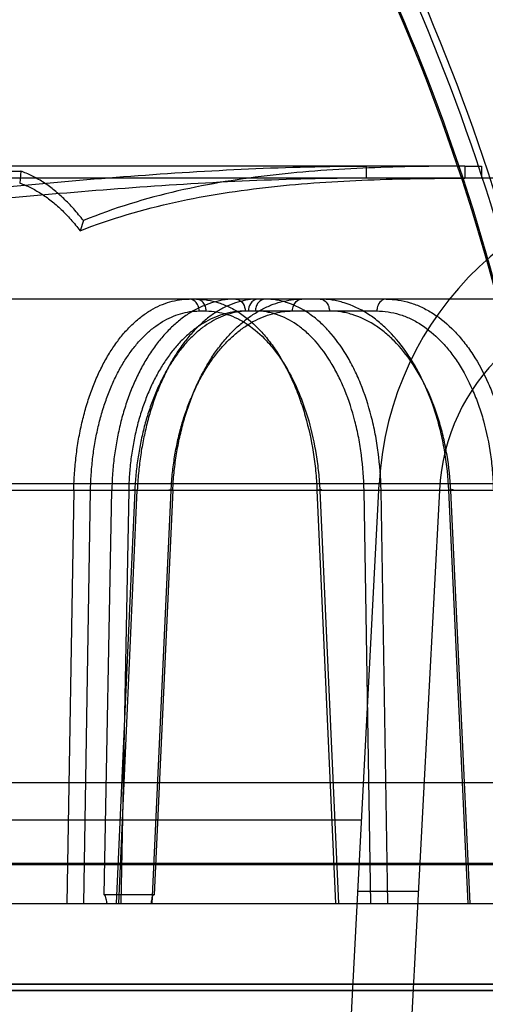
# Model space of a CAD drawing. Header units: millimetres. Extents: x 0 to 297, y 0 to 210.
# Tile 404 of 499: x 240.6872 to 240.7682, y 159.979 to 160.15. Entities that reach past the tile are written whole.
import ezdxf

# ---------------------------------------------------------------- set-up
doc = ezdxf.new("R2010")
doc.units = ezdxf.units.MM
doc.header["$LTSCALE"] = 16.335
doc.layers.get('0').update_dxf_attribs({"linetype": 'CONTINUOUS'})
for name, color, linetype in [('AXES_REF', 7, 'CONTINUOUS'), ('INTFCLR_1', 7, 'CONTINUOUS'), ('INTFCLR_144815', 7, 'CONTINUOUS'), ('INTFCLR_72935', 7, 'CONTINUOUS')]:
    doc.layers.add(name, color=color, linetype=linetype)

msp = doc.modelspace()

# ---------------------------------------------------------------- linework, layer by layer
at = {"color": 7, "linetype": 'Continuous'}
for radius in [6.787079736, 6.7865, 6.743039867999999]:
    msp.add_circle((241.4889109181, 154.7114647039), radius, dxfattribs=at)
for radius, start, end in [(6.72, 278.2771290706, 261.7228709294), (6.874, 113.0826918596, 346.8308908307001)]:
    msp.add_arc((241.4889109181, 154.7114647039), radius, start, end, dxfattribs=at)
at = {"layer": 'AXES_REF', "color": 9, "linetype": 'Continuous'}
msp.add_arc((241.4889109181, 154.7114647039), 6.191158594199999, 94.4118118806, 85.5881881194, dxfattribs=at)
at = {"layer": 'INTFCLR_1', "color": 6, "linetype": 'Continuous'}
for p, q in [((240.8261591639, 159.98247797), (240.023271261, 159.98247797)), ((240.8471314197, 159.9813507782), (240.0022990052, 159.9813507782))]:
    msp.add_line(p, q, dxfattribs=at)
for radius, start, end in [(0.4221840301, 16.9630954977, 50.6004938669), (0.423418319, 16.9630954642, 50.66033312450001), (0.4075716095, 16.9630954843, 44.741095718), (0.4081840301, 16.9630953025, 44.8084638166), (0.4195535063, 10.8985890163, 42.7086480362), (0.3760159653, 13.9313766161, 41.16544924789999), (0.376628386, 13.9313763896, 41.16544924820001), (0.3607816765, 13.9313763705, 41.1654492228), (0.3620159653, 13.9313761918, 41.1654492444)]:
    msp.add_arc((240.4247152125, 160.0104647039), radius, start, end, dxfattribs=at)
at = {"layer": 'INTFCLR_1', "color": 9, "linetype": 'Continuous'}
for centre, radius, start, end in [((240.4247152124, 160.0104647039), 0.4230504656, 4.2349584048, 43.61014177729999), ((240.4247152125, 160.0104647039), 0.3848577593, 13.9313763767, 41.1654492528), ((240.4247152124, 160.0104647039), 0.3813582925, 13.931376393, 41.1654492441), ((240.4247152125, 160.0104647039), 0.3784849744, 13.9313763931, 41.1654492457), ((240.4247152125, 160.0104647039), 0.3781109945, 13.9313770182, 41.165449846), ((240.4247152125, 160.0104647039), 0.3573323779, 13.9313770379, 41.16544983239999), ((240.4247152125, 160.0104647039), 0.3575673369, 13.9313763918, 41.1654492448)]:
    msp.add_arc(centre, radius, start, end, dxfattribs=at)
at = {"layer": 'INTFCLR_144815', "color": 9, "linetype": 'Continuous'}
for p, q in [((240.7645749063, 160.124564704), (240.4247152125, 160.1245647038)), ((240.7475162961, 160.1224647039), (240.7475162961, 160.1245647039)), ((240.7645749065, 160.1245647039), (240.7645749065, 160.1224647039)), ((240.9008421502, 160.1224647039), (240.678370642, 160.122464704)), ((240.8751679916, 160.1014647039), (240.0486734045, 160.1014647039)), ((240.7184031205, 160.099401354), (240.7196240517, 160.099401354)), ((240.7264106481, 160.099401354), (240.7492965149, 160.099401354)), ((240.9525085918, 160.0693955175), (239.96197662, 160.0693955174)), ((240.022855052, 160.0682964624), (240.9060489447, 160.0682964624)), ((240.6966277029, 160.068296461), (240.6954344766, 159.9964647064)), ((240.6983467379, 159.9964647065), (240.6995343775, 160.0682232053)), ((240.7018744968, 159.9979918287), (240.7032334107, 160.0682964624)), ((240.7072241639, 160.0682232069), (240.7040098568, 159.9964647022)), ((240.7044524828, 159.996464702), (240.707665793, 160.0682964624)), ((240.7061601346, 160.0682232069), (240.7047775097, 159.9964647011)), ((240.7102175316, 159.9964647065), (240.7135469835, 160.0682232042)), ((240.7138344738, 160.0682964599), (240.7105766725, 159.9979918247)), ((240.7388945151, 160.0682964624), (240.7421342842, 159.9964647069)), ((240.7393820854, 160.0682232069), (240.7426144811, 159.9964647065)), ((240.7470718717, 160.0682232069), (240.7500245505, 160.0682964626)), ((240.7482776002, 159.9964647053), (240.7470718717, 160.068223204)), ((240.7512274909, 159.9964647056), (240.7500245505, 160.0682964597)), ((240.7651804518, 159.9964647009), (240.7618227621, 160.068296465)), ((240.7655079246, 159.9964647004), (240.7621575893, 160.0682232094)), ((240.7466515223, 160.0109532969), (240.1027789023, 160.0109532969)), ((241.0147345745, 160.0034036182), (240.6630775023, 160.003403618)), ((241.0357329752, 160.003220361), (240.6715488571, 160.0032203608)), ((239.8751081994, 159.9964647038), (241.007734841, 159.996464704))]:
    msp.add_line(p, q, dxfattribs=at)
at = {"layer": 'INTFCLR_144815', "color": 6, "linetype": 'Continuous'}
for p, q in [((240.7645749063, 160.124564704), (240.7674837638, 160.1245647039)), ((240.7674837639, 160.1245647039), (240.7674837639, 160.1224647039)), ((240.4247152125, 160.1236965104), (240.6873960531, 160.1236965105)), ((240.6873960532, 160.1236965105), (240.6872152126, 160.1216278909)), ((240.6982898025, 160.115093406), (240.6977152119, 160.1133357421)), ((240.6966277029, 160.0682964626), (240.6995343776, 160.0682232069)), ((240.7061601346, 160.0682232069), (240.7032334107, 160.0682964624)), ((240.713834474, 160.0682964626), (240.713115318, 160.0682816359)), ((240.7257152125, 159.6114647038), (240.7497143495, 160.0693955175)), ((240.7601711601, 160.0682964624), (240.736215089, 159.6111873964)), ((240.8198920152, 160.0174647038), (240.0806815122, 160.0174647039)), ((240.7105767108, 159.9979918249), (240.7018745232, 159.9979918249)), ((240.746003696, 159.998592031), (240.7565181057, 159.998592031))]:
    msp.add_line(p, q, dxfattribs=at)
for centre, radius, start, end in [((240.8056376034, 160.0664647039), 0.05599999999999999, 89.99999998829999, 176.9999999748), ((240.7951231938, 160.0664647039), 0.035, 90.0000000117, 176.9999999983)]:
    msp.add_arc(centre, radius, start, end, dxfattribs=at)
for points, knots in [([(240.6657716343, 160.1191255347), (240.6725570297, 160.1197943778), (240.686135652, 160.1211364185), (240.7065346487, 160.1229149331), (240.7269983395, 160.1242122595), (240.7406704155, 160.1245645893), (240.7475162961, 160.1245647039)], [0, 0, 0, 0, 0.2495910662, 0.4994364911, 0.7495091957, 1, 1, 1, 1]), ([(240.7645749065, 160.1245647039), (240.7590173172, 160.1245579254), (240.7478921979, 160.1244127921), (240.7312146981, 160.1232603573), (240.7144875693, 160.1206024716), (240.703626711, 160.1172942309), (240.6982898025, 160.115093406)], [0, 0, 0, 0, 0.2476832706, 0.4951751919, 0.7442422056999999, 1, 1, 1, 1]), ([(240.6982898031, 160.1150934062), (240.6977537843, 160.1157943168), (240.6966624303, 160.117124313), (240.6949167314, 160.1189378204), (240.6931136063, 160.1205109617), (240.6912603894, 160.1218387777), (240.6893637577, 160.1229141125), (240.6880529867, 160.1234667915), (240.6873960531, 160.1236965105)], [0, 0, 0, 0, 0.1881234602, 0.3664007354, 0.5360715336, 0.6975879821, 0.8516252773, 1, 1, 1, 1]), ([(240.7475162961, 160.1224647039), (240.7407252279, 160.1224644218), (240.7271509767, 160.1221243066), (240.7068154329, 160.120873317), (240.6865092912, 160.1191589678), (240.6729808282, 160.1178662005), (240.6662152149, 160.1172221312)], [0, 0, 0, 0, 0.2498861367, 0.499769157, 0.7498206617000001, 1, 1, 1, 1]), ([(240.6872152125, 160.1216278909), (240.68784906, 160.1214062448), (240.6891134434, 160.120873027), (240.690942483, 160.1198356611), (240.6927289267, 160.1185552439), (240.694466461, 160.1170388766), (240.6961479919, 160.1152916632), (240.6971990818, 160.1140106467), (240.6977152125, 160.1133357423)], [0, 0, 0, 0, 0.1485290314, 0.3026555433, 0.4642103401, 0.6338679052, 0.8120636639, 1, 1, 1, 1]), ([(240.6977152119, 160.1133357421), (240.7031115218, 160.1154596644), (240.7140805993, 160.1186511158), (240.7309409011, 160.121207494), (240.7477562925, 160.1223180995), (240.7589724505, 160.1224582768), (240.7645749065, 160.1224647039)], [0, 0, 0, 0, 0.2551578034, 0.5043551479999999, 0.7521427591, 1, 1, 1, 1]), ([(240.6966276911, 160.0682964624), (240.6966449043, 160.0692855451), (240.6967288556, 160.0712631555), (240.6970044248, 160.0742107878), (240.6974299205, 160.0771164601), (240.6979999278, 160.0799366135), (240.6987061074, 160.0826396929), (240.6995394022, 160.0852075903), (240.7004966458, 160.0876375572), (240.7015736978, 160.0899187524), (240.7027597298, 160.0920282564), (240.7040441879, 160.0939501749), (240.705417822, 160.0956744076), (240.7068759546, 160.0971953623), (240.708407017, 160.0984996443), (240.7099960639, 160.0995752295), (240.7116257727, 160.1004141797), (240.7132891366, 160.1010166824), (240.7149845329, 160.1013825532), (240.716131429, 160.1014647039), (240.7167044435, 160.1014647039)], [0, 0, 0, 0, 0.0700699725, 0.1401357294, 0.2096107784, 0.2779828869, 0.3438305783, 0.4073959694, 0.4690980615, 0.5287008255, 0.5859448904, 0.6403606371, 0.6922650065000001, 0.7418979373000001, 0.7893762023, 0.8344645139, 0.8775150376, 0.9188803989, 0.9594118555, 1, 1, 1, 1]), ([(240.7247788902, 160.1014647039), (240.7241550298, 160.1014647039), (240.7228947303, 160.101379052), (240.7210196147, 160.1009923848), (240.7191676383, 160.1003464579), (240.7173677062, 160.0994504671), (240.7156391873, 160.0983190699), (240.7139912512, 160.0969654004), (240.7124269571, 160.0953951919), (240.7109547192, 160.0936172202), (240.7095900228, 160.0916517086), (240.7083417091, 160.0895155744), (240.7072154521, 160.0872230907), (240.7062151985, 160.0847832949), (240.705350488, 160.082219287), (240.7046286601, 160.0795575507), (240.704054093, 160.0768268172), (240.7036254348, 160.0740371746), (240.7033420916, 160.0711889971), (240.7032529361, 160.0692673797), (240.7032334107, 160.0682964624)], [0, 0, 0, 0, 0.0431874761, 0.08713207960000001, 0.1321593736, 0.1785828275, 0.2259719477, 0.2748702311, 0.3259539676, 0.3791729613, 0.4344645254, 0.4914176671, 0.5502883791, 0.6111389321, 0.6738277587, 0.7374862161, 0.8019459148, 0.8669041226, 0.9327735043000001, 1, 1, 1, 1]), ([(240.7286721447, 160.1014647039), (240.7280866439, 160.1014647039), (240.7269003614, 160.1013783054), (240.7251339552, 160.1009904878), (240.7233842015, 160.1003436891), (240.7216776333, 160.0994472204), (240.7200317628, 160.0983157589), (240.7184552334, 160.0969619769), (240.7169516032, 160.0953917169), (240.7155290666, 160.0936138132), (240.7142023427, 160.0916482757), (240.7129799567, 160.0895121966), (240.7118679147, 160.0872196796), (240.710870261, 160.0847797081), (240.709996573, 160.0822155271), (240.7092540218, 160.0795539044), (240.7086474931, 160.0768242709), (240.7081764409, 160.0740364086), (240.707840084, 160.0711898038), (240.7077084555, 160.069268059), (240.707665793, 160.0682964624)], [0, 0, 0, 0, 0.0411067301, 0.0831661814, 0.1265690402, 0.1716805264, 0.2181575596, 0.2664977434, 0.3173216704, 0.3705744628, 0.4261667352, 0.4836460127, 0.5432196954, 0.604927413, 0.6686008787, 0.7333013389, 0.7988331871, 0.864827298, 0.9317205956, 1, 1, 1, 1]), ([(240.7138344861, 160.0682964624), (240.7138796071, 160.0692865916), (240.7140228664, 160.0712663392), (240.7143977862, 160.0742141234), (240.7149327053, 160.0771190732), (240.7156207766, 160.0799385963), (240.7164516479, 160.0826420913), (240.7174158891, 160.0852120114), (240.7185101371, 160.0876442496), (240.7197293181, 160.0899270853), (240.7210605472, 160.0920371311), (240.7224918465, 160.0939590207), (240.7240134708, 160.095682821), (240.7256202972, 160.0972029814), (240.7272991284, 160.0985059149), (240.7290330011, 160.0995797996), (240.7308026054, 160.1004167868), (240.7326008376, 160.1010174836), (240.7344268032, 160.1013824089), (240.7356592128, 160.1014647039), (240.7362751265, 160.1014647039)], [0, 0, 0, 0, 0.0680187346, 0.1361392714, 0.2038252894, 0.2706156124, 0.3351967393, 0.397803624, 0.4588624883, 0.5180930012, 0.5752619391, 0.6299159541, 0.6823660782, 0.7328580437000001, 0.7814916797, 0.8279517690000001, 0.8725425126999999, 0.9155298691, 0.9577325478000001, 1, 1, 1, 1]), ([(240.7072241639, 160.0682232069), (240.7070975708, 160.0682344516), (240.7064548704, 160.0683453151), (240.7073934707, 160.0683021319), (240.707665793, 160.0682964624)], [0, 0, 0, 0, 0.3181480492, 1, 1, 1, 1]), ([(240.7024280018, 159.9964647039), (240.70237881, 159.9967254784), (240.7022401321, 159.9971605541), (240.7021549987, 159.9979918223), (240.7018745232, 159.9979918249)], [0, 0, 0, 0, 0.4861666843, 1, 1, 1, 1]), ([(240.7100669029, 159.9964647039), (240.710111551, 159.9967377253), (240.7102363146, 159.9971659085), (240.7103119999, 159.9979917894), (240.7105767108, 159.9979918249)], [0, 0, 0, 0, 0.5110251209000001, 1, 1, 1, 1])]:
    msp.add_open_spline(points, degree=3, knots=knots, dxfattribs=at)
at = {"layer": 'INTFCLR_144815', "color": 9, "linetype": 'Continuous'}
for points, knots in [([(240.7184031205, 160.099401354), (240.7183986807, 160.0997157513), (240.7182766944, 160.1003292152), (240.7177370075, 160.1011664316), (240.7170681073, 160.1014647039), (240.7167044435, 160.1014647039)], [0, 0, 0, 0, 0.3233716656, 0.6259929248, 1, 1, 1, 1]), ([(240.7179253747, 160.1014647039), (240.7192357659, 160.1014647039), (240.7212454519, 160.1011275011), (240.7234224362, 160.1002278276), (240.7246603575, 160.0995608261), (240.7265742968, 160.0983577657), (240.7286499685, 160.0965222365), (240.7304581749, 160.0943643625), (240.7314706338, 160.0929727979), (240.732993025, 160.0906728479), (240.7342942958, 160.0881582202), (240.7353950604, 160.085499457), (240.7361076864, 160.0835955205), (240.7372201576, 160.0801000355), (240.7380101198, 160.0764646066), (240.73847201, 160.0732655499), (240.7387254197, 160.0710665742), (240.7388453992, 160.0694064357), (240.7388945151, 160.0682964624)], [0, 0, 0, 0, 0.0921205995, 0.1402279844, 0.1652391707, 0.1908878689, 0.29907158, 0.3579245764, 0.3886717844, 0.4199967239, 0.5517927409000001, 0.5866770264, 0.6223092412, 0.6946708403, 0.8444081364, 0.8830678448, 0.9218924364, 1, 1, 1, 1]), ([(240.7196240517, 160.099401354), (240.7196204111, 160.0996591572), (240.719531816, 160.1001846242), (240.719088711, 160.1010569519), (240.718370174, 160.1014647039), (240.7179253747, 160.1014647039)], [0, 0, 0, 0, 0.2664463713, 0.5403341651, 1, 1, 1, 1]), ([(240.7247788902, 160.1014647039), (240.7250299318, 160.1014647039), (240.7255666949, 160.1012927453), (240.7262245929, 160.1005543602), (240.7264048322, 160.099830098), (240.7264106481, 160.099401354)], [0, 0, 0, 0, 0.2620893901, 0.5523468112, 1, 1, 1, 1]), ([(240.7286721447, 160.1014647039), (240.7284116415, 160.1014647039), (240.7278592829, 160.1012967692), (240.7271713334, 160.1005631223), (240.7269795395, 160.099831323), (240.7269734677, 160.099401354)], [0, 0, 0, 0, 0.2674609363, 0.5585029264, 1, 1, 1, 1]), ([(240.7298930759, 160.1014647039), (240.7294482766, 160.1014647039), (240.7287297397, 160.1010569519), (240.7282866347, 160.1001846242), (240.7281980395, 160.0996591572), (240.7281943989, 160.099401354)], [0, 0, 0, 0, 0.459665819, 0.7335536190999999, 1, 1, 1, 1]), ([(240.7500245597, 160.0682964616), (240.7499859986, 160.0704864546), (240.749748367, 160.0737489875), (240.7491439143, 160.0774954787), (240.7487096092, 160.0795798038), (240.7479920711, 160.0825567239), (240.7469145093, 160.0858845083), (240.7455090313, 160.0890092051), (240.744641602, 160.0906661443), (240.7433399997, 160.0929211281), (240.7418410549, 160.0949948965), (240.7401323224, 160.0967891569), (240.7390141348, 160.0978389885), (240.7370341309, 160.0994004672), (240.7348085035, 160.1005498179), (240.7328360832, 160.1011179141), (240.7315390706, 160.1013837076), (240.7305492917, 160.1014647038), (240.7298930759, 160.1014647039)], [0, 0, 0, 0, 0.1551001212, 0.2309788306, 0.2686075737, 0.3058323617, 0.447819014, 0.5153601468, 0.5482489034, 0.5802044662, 0.6997574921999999, 0.7279961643, 0.7556042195, 0.8082937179, 0.906320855, 0.9300781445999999, 0.9535325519, 1, 1, 1, 1]), ([(240.7346433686, 160.099401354), (240.7346476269, 160.0997152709), (240.7347638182, 160.1003241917), (240.7352742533, 160.1011579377), (240.7359237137, 160.1014647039), (240.7362751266, 160.1014647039)], [0, 0, 0, 0, 0.3284164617, 0.6323895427, 1, 1, 1, 1]), ([(240.7618227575, 160.0682964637), (240.7617219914, 160.0704908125), (240.7613783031, 160.0737587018), (240.7606320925, 160.0774984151), (240.760112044, 160.0795812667), (240.759262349, 160.0825668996), (240.7580161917, 160.0858995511), (240.7564351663, 160.0890133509), (240.7554649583, 160.0906680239), (240.7540066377, 160.0929334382), (240.752346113, 160.0950061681), (240.7504818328, 160.096790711), (240.7492567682, 160.0978421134), (240.7470892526, 160.0994091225), (240.744688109, 160.100551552), (240.7425720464, 160.1011179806), (240.7411802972, 160.1013835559), (240.7401213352, 160.1014647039), (240.7394192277, 160.1014647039)], [0, 0, 0, 0, 0.150927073, 0.2250456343, 0.2618864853, 0.2983944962, 0.4383280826, 0.5053588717, 0.53813187, 0.5700682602, 0.6904940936, 0.7191856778, 0.7473372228, 0.8013450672, 0.9027166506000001, 0.927389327, 0.9517599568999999, 1, 1, 1, 1]), ([(240.7394192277, 160.1014647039), (240.7397345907, 160.1014647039), (240.7404405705, 160.1011700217), (240.7409474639, 160.1002985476), (240.7410474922, 160.0996588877), (240.7410509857, 160.099401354)], [0, 0, 0, 0, 0.3298815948, 0.7305852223, 1, 1, 1, 1]), ([(240.7509282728, 160.1014647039), (240.75061291, 160.1014647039), (240.7499069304, 160.1011700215), (240.7494000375, 160.1002985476), (240.7493000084, 160.0996588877), (240.7492965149, 160.099401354)], [0, 0, 0, 0, 0.3298814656, 0.7305851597, 1, 1, 1, 1]), ([(240.7509282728, 160.1014647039), (240.752326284, 160.1014647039), (240.7544603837, 160.1011340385), (240.7567872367, 160.100230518), (240.7581005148, 160.0995621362), (240.7601076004, 160.0983678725), (240.7622863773, 160.0965377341), (240.7641794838, 160.0943678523), (240.7652298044, 160.0929741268), (240.7667961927, 160.0906812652), (240.7681272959, 160.0881645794), (240.7692384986, 160.0855000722), (240.7699509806, 160.0835967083), (240.7710485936, 160.0801025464), (240.7717985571, 160.0764643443), (240.7722072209, 160.0732652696), (240.7724193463, 160.0710657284), (240.7725030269, 160.0694057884), (240.7725255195, 160.0682964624)], [0, 0, 0, 0, 0.0967659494, 0.1466539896, 0.1724019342, 0.1986761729, 0.308236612, 0.3671749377, 0.3978274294, 0.4289742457, 0.5593456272, 0.5937296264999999, 0.6288132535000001, 0.6999763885, 0.8470702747, 0.8850494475, 0.9232001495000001, 1, 1, 1, 1]), ([(240.6995343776, 160.0682232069), (240.6995496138, 160.0691441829), (240.6996252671, 160.0709786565), (240.6998755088, 160.073706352), (240.700260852, 160.0763841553), (240.7007776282, 160.0789922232), (240.7014225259, 160.0815112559), (240.7021911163, 160.0839233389), (240.7030776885, 160.0862120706), (240.7040765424, 160.0883615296), (240.7051801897, 160.0903568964), (240.7063818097, 160.0921836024), (240.7076723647, 160.0938291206), (240.7090437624, 160.095281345), (240.7104863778, 160.0965302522), (240.7119908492, 160.0975662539), (240.7135465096, 160.098381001), (240.7151413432, 160.0989681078), (240.7167643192, 160.0993229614), (240.7178591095, 160.0994012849), (240.7184031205, 160.099401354)], [0, 0, 0, 0, 0.0693988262, 0.1382651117, 0.2062916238, 0.2731385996, 0.3384897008, 0.4021006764, 0.4637639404, 0.5232925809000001, 0.5805438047, 0.6354114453, 0.6878556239, 0.7379044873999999, 0.7856731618, 0.8313543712, 0.8752258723, 0.9176396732, 0.9590124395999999, 1, 1, 1, 1]), ([(240.7264106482, 160.099401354), (240.7258285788, 160.0994013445), (240.7246574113, 160.0993227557), (240.7229193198, 160.0989687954), (240.7212101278, 160.0983812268), (240.7195429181, 160.0975664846), (240.7179302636, 160.0965305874), (240.7163836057, 160.0952815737), (240.7149128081, 160.0938290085), (240.7135280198, 160.0921828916), (240.7122381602, 160.0903553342), (240.711053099, 160.0883590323), (240.7099801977, 160.0862088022), (240.7090273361, 160.0839191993), (240.7082005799, 160.0815058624), (240.7075062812, 160.0789855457), (240.7069493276, 160.076377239), (240.7065332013, 160.0737008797), (240.7062615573, 160.070975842), (240.7061778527, 160.0691431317), (240.7061601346, 160.0682232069)], [0, 0, 0, 0, 0.0428598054, 0.0861260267, 0.1302454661, 0.1755806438, 0.2224378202, 0.2710811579, 0.3217017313, 0.3744176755, 0.4292702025, 0.4862292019, 0.5451979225, 0.6060681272, 0.668703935, 0.7329159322, 0.7984459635, 0.8649858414, 0.932250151, 1, 1, 1, 1]), ([(240.7269734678, 160.099401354), (240.7264278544, 160.0994012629), (240.7253278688, 160.0993223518), (240.7236943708, 160.0989666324), (240.7220829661, 160.0983787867), (240.7205044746, 160.0975633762), (240.7189709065, 160.096526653), (240.7174932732, 160.0952771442), (240.7160813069, 160.0938245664), (240.7147447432, 160.0921788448), (240.7134919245, 160.0903518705), (240.7123322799, 160.0883562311), (240.7112730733, 160.0862066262), (240.7103221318, 160.0839176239), (240.7094855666, 160.0815048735), (240.7087697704, 160.0789851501), (240.7081798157, 160.0763774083), (240.7077195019, 160.0737015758), (240.7073927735, 160.0709770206), (240.7072653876, 160.0691436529), (240.7072241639, 160.0682232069)], [0, 0, 0, 0, 0.0407567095, 0.0820465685, 0.1244954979, 0.1685146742, 0.2144319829, 0.2624799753, 0.3128139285, 0.3655338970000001, 0.4206588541, 0.4781254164, 0.5377999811, 0.5995366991, 0.6631611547, 0.7284477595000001, 0.7951036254, 0.8627857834, 0.9311747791, 1, 1, 1, 1]), ([(240.7135469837, 160.0682232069), (240.7135897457, 160.0691449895), (240.7137235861, 160.0709814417), (240.7140699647, 160.0737096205), (240.7145596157, 160.0763878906), (240.7151880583, 160.0789964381), (240.7159511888, 160.0815158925), (240.7168437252, 160.0839282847), (240.7178590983, 160.0862172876), (240.7189907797, 160.0883670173), (240.7202303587, 160.0903625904), (240.7215699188, 160.0921891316), (240.7229992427, 160.0938341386), (240.7245092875, 160.0952857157), (240.7260897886, 160.0965339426), (240.7277304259, 160.097568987), (240.7294188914, 160.0983826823), (240.7311421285, 160.0989691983), (240.7328873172, 160.0993225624), (240.7340610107, 160.0994013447), (240.7346433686, 160.099401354)], [0, 0, 0, 0, 0.06737779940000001, 0.1343722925, 0.2007081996, 0.2660758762, 0.3301850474, 0.3928123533, 0.4537711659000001, 0.5128970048, 0.5700590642, 0.6251471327, 0.6781122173, 0.7289825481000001, 0.7778651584, 0.8249141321, 0.8703389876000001, 0.9144084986, 0.9574782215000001, 1, 1, 1, 1]), ([(240.7196240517, 160.099401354), (240.7208574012, 160.0994012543), (240.7227489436, 160.099084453), (240.7247982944, 160.098238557), (240.7259639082, 160.0976117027), (240.7277657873, 160.0964808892), (240.7297204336, 160.0947556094), (240.7314238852, 160.0927270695), (240.7323777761, 160.0914189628), (240.7338121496, 160.0892572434), (240.7350386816, 160.0868934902), (240.7360766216, 160.0843940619), (240.7367485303, 160.0826043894), (240.7377975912, 160.0793187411), (240.7385438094, 160.0759014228), (240.7389809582, 160.0728941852), (240.739220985, 160.07082717), (240.7393350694, 160.0692666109), (240.7393820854, 160.0682232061)], [0, 0, 0, 0, 0.0921810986, 0.1403217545, 0.1653483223, 0.191011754, 0.2992387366, 0.3581068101, 0.388858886, 0.420186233, 0.5519763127, 0.5868539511, 0.6224772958, 0.6948163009, 0.8444916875, 0.8831320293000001, 0.9219363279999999, 1, 1, 1, 1]), ([(240.7470718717, 160.0682232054), (240.7470372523, 160.0702816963), (240.7468166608, 160.0733483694), (240.7462516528, 160.0768701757), (240.7458455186, 160.0788294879), (240.7451740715, 160.0816276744), (240.7441644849, 160.0847555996), (240.7428471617, 160.087693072), (240.7420339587, 160.0892506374), (240.7408137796, 160.0913701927), (240.7394079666, 160.0933195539), (240.7378047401, 160.0950062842), (240.7367555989, 160.0959930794), (240.7348977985, 160.0974607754), (240.7328088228, 160.0985411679), (240.7309573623, 160.0990754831), (240.7297397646, 160.0993254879), (240.7288104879, 160.0994013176), (240.7281943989, 160.099401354)], [0, 0, 0, 0, 0.1551836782, 0.2310954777, 0.268739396, 0.3059778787, 0.4480037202, 0.515551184, 0.5484405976, 0.5803955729, 0.6999260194, 0.7281550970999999, 0.7557527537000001, 0.8084178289, 0.9063808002, 0.9301221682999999, 0.9535614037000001, 1, 1, 1, 1]), ([(240.7621575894, 160.0682232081), (240.7620612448, 160.0702860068), (240.7617356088, 160.0733579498), (240.7610305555, 160.0768730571), (240.7605397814, 160.0788309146), (240.7597380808, 160.081637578), (240.7585632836, 160.0847704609), (240.7570732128, 160.0876971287), (240.75615899, 160.089252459), (240.7547849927, 160.0913822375), (240.7532206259, 160.0933304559), (240.7514651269, 160.0950078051), (240.7503115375, 160.0959961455), (240.748270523, 160.0974692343), (240.7460101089, 160.098542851), (240.7440183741, 160.0990755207), (240.7427084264, 160.0993251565), (240.7417117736, 160.0994013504), (240.7410509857, 160.099401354)], [0, 0, 0, 0, 0.1508439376, 0.224928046, 0.261754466, 0.2982494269, 0.4381455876, 0.5051694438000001, 0.5379420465, 0.5698799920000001, 0.6903292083, 0.7190301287, 0.7471919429, 0.8012227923, 0.9026571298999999, 0.9273461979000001, 0.9517319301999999, 1, 1, 1, 1]), ([(240.7492965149, 160.099401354), (240.7506092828, 160.0994013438), (240.7526133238, 160.0990906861), (240.754797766, 160.0982409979), (240.7560306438, 160.0976128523), (240.7579148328, 160.0964902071), (240.759959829, 160.0947698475), (240.7617359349, 160.0927302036), (240.7627212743, 160.0914201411), (240.764190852, 160.0892647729), (240.7654388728, 160.0868989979), (240.7664804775, 160.0843945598), (240.7671483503, 160.0826053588), (240.7681770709, 160.0793207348), (240.7688785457, 160.0759008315), (240.7692602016, 160.0728938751), (240.7694579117, 160.0708262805), (240.7695352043, 160.0692659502), (240.7695555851, 160.0682232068)], [0, 0, 0, 0, 0.0967190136, 0.1465806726, 0.1723146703, 0.1985760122, 0.3080971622, 0.3670217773, 0.3976693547, 0.4288123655, 0.5591857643, 0.5935747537, 0.6286656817, 0.6998490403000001, 0.8469959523, 0.8849916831, 0.9231605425, 1, 1, 1, 1]), ([(240.7393820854, 160.0682232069), (240.7395072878, 160.0682344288), (240.7401586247, 160.0683523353), (240.7391806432, 160.0683027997), (240.7388945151, 160.0682964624)], [0, 0, 0, 0, 0.3051797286, 1, 1, 1, 1]), ([(240.7621575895, 160.0682232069), (240.7623096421, 160.0682359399), (240.7630215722, 160.0683347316), (240.7620852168, 160.0683025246), (240.7618227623, 160.0682964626)], [0, 0, 0, 0, 0.3675774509, 1, 1, 1, 1])]:
    msp.add_open_spline(points, degree=3, knots=knots, dxfattribs=at)
at = {"layer": 'INTFCLR_72935', "color": 6, "linetype": 'Continuous'}
for p, q in [((240.023271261, 159.98247797), (240.8261591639, 159.98247797)), ((240.0022990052, 159.9813507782), (240.8471314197, 159.9813507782))]:
    msp.add_line(p, q, dxfattribs=at)
for radius, start, end in [(0.4221840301, 16.8240833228, 50.6004938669), (0.423418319, 16.876440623, 50.6603330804), (0.4228972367, 9.9390037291, 43.6299210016), (0.4011840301, 15.8953234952, 43.69894359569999), (0.4005716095, 15.8671093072, 43.5585188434), (0.381418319, 13.931376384, 41.1654492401), (0.3760159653, 13.9313766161, 41.16544924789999), (0.376628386, 13.9313763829, 41.16544925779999), (0.3607816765, 13.9313763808, 41.1654492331), (0.3620159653, 13.9313761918, 41.1654492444)]:
    msp.add_arc((240.4247152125, 160.0104647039), radius, start, end, dxfattribs=at)
at = {"layer": 'INTFCLR_72935', "color": 9, "linetype": 'Continuous'}
for radius, start, end in [(0.3784849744, 13.9313763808, 41.1654492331), (0.3781109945, 13.9313770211, 41.16544983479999), (0.3573323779, 13.9313770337, 41.16544984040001), (0.3575673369, 13.9313763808, 41.1654492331)]:
    msp.add_arc((240.4247152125, 160.0104647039), radius, start, end, dxfattribs=at)

doc.saveas('drawing.dxf')
